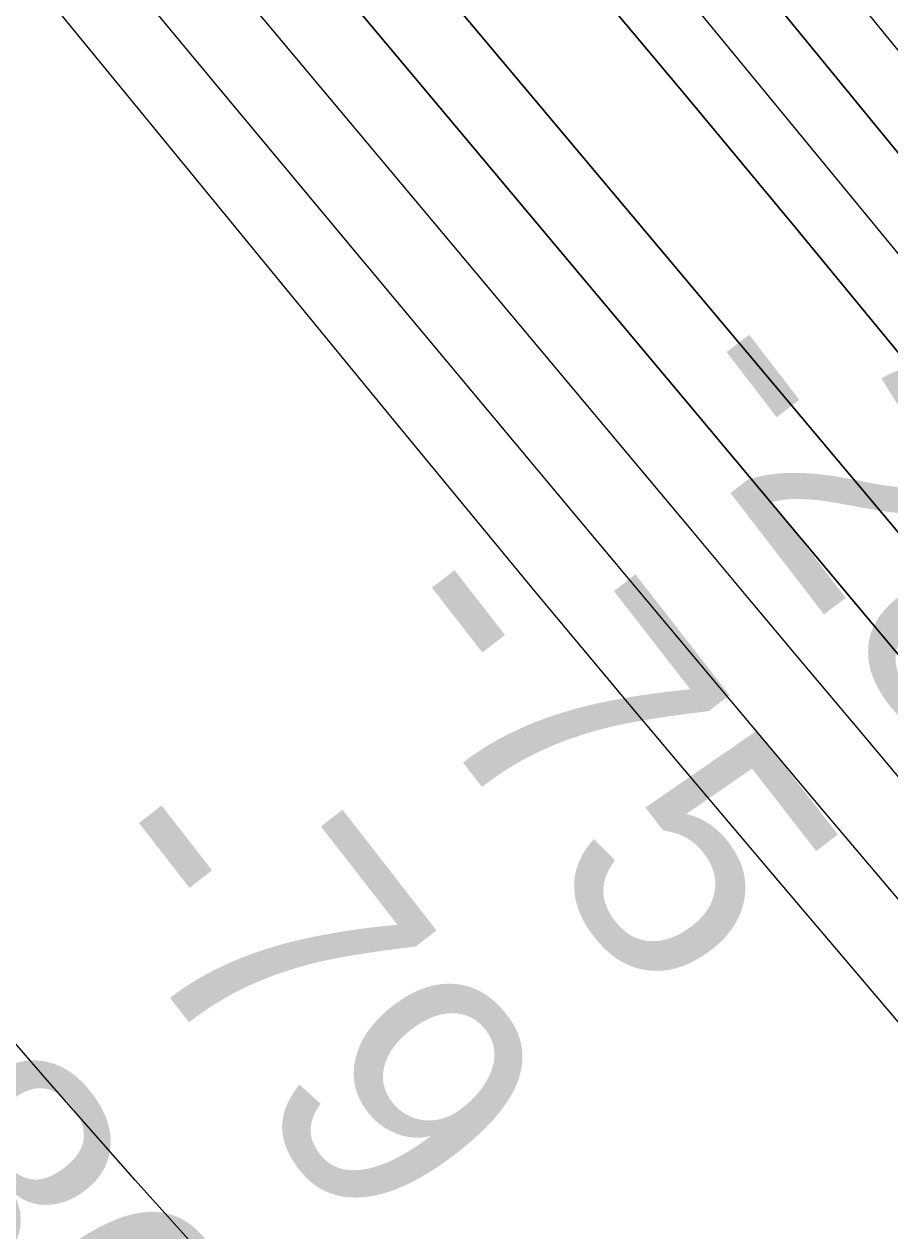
# Model space of a CAD drawing. Extents: x 3887375 to 3925618, y 296674 to 322633.
# Drawn here: x 3900224 to 3900454.4, y 307734.5 to 308055.8 of the extents above; entities that cross this region are included whole.
import ezdxf

# ---------------------------------------------------------------- set-up
doc = ezdxf.new("R2010")
doc.units = 0
for name, color, linetype in [('V-RIVR-EDGE', 7, 'Continuous'), ('V-RIVR-RANG', 7, 'Continuous'), ('V-TOPO-DPTH', 7, 'Continuous'), ('V-TOPO-MAJR', 7, 'Continuous'), ('V-TOPO-MINR', 7, 'Continuous')]:
    doc.layers.add(name, color=color, linetype=linetype)

msp = doc.modelspace()

# ---------------------------------------------------------------- linework, layer by layer
at = {"layer": 'V-RIVR-EDGE'}
for points in [[(3894498.05, 310522.42), (3894530.03, 310496.11), (3894553.78, 310474.69), (3894579.94, 310451.31), (3894614.83, 310419.17), (3894633.24, 310400.67), (3894662.79, 310372.43), (3894685.08, 310353.44), (3894692.35, 310347.11), (3894709.79, 310328.13), (3894746.59, 310285.3), (3894785.84, 310252.18), (3894809.57, 310225.9), (3894830.41, 310205.45), (3894852.71, 310189.85), (3894866.75, 310171.85), (3894915.18, 310120.25), (3894950.06, 310083.74), (3894971.37, 310062.81), (3894999, 310039.43), (3895025.16, 310017.03), (3895052.79, 309992.68), (3895092.99, 309952.27), (3895110.91, 309932.8), (3895141.44, 309903.1), (3895188.91, 309855.88), (3895222.82, 309821.31), (3895255.75, 309784.32), (3895319.22, 309722.49), (3895350.7, 309688.42), (3895358.44, 309676.26), (3895364.73, 309669.44), (3895374.92, 309663.11), (3895388.97, 309650.44), (3895410.77, 309628.05), (3895448.54, 309583.28), (3895480.52, 309554.06), (3895503.76, 309527.78), (3895533.8, 309499.54), (3895577.4, 309454.75), (3895606.95, 309425.54), (3895653.45, 309378.81), (3895685.92, 309349.1), (3895719.83, 309314.54), (3895749.38, 309285.81), (3895790.55, 309242.49), (3895837.06, 309195.75), (3895863.69, 309164.12), (3895900.02, 309127.61), (3895944.1, 309081.37), (3895955.73, 309070.65), (3895974.63, 309054.58), (3896002.25, 309033.14), (3896032.78, 309003.93), (3896062.81, 308972.29), (3896082.67, 308950.39), (3896119.48, 308911.93), (3896139.34, 308892.46), (3896151.96, 308889.51), (3896163.12, 308883.66), (3896167.95, 308873.93), (3896170.35, 308862.27), (3896184.39, 308844.27), (3896211.03, 308816.04), (3896224.12, 308810.18), (3896236.73, 308802.37), (3896249.8, 308786.8), (3896255.61, 308776.59), (3896270.64, 308766.35), (3896280.32, 308753.22), (3896295.82, 308737.15), (3896375.27, 308661.2), (3896425.17, 308610.08), (3896464.41, 308570.65), (3896519.63, 308515.64), (3896548.69, 308483.03), (3896563.22, 308467.45), (3896597.61, 308430.94), (3896635.89, 308396.37), (3896666.41, 308365.7), (3896681.42, 308349.64), (3896712.43, 308320.42), (3896746.34, 308287.31), (3896777.36, 308260.04), (3896801.58, 308235.7), (3896820.47, 308215.26), (3896842.76, 308195.29), (3896851.46, 308181.19), (3896882.46, 308148.57), (3896918.81, 308116.43), (3896962.9, 308074.56), (3896997.76, 308033.19), (3897029.24, 307998.63), (3897042.32, 307985), (3897083.5, 307945.57), (3897107.23, 307918.31), (3897123.21, 307898.85), (3897130, 307898.83), (3897142.13, 307892.97), (3897145.99, 307882.28), (3897149.85, 307874.01), (3897162.93, 307860.38), (3897188.6, 307833.12), (3897229.29, 307788.83), (3897267.56, 307752.31), (3897300.5, 307715.81), (3897334.4, 307680.27), (3897361.53, 307651.07), (3897384.78, 307628.19), (3897411.42, 307598.98), (3897445.81, 307563.45), (3897494.26, 307516.71), (3897543.17, 307462.68), (3897584.83, 307418.38), (3897609.05, 307394.04), (3897646.83, 307355.58), (3897678.81, 307323.94), (3897715.15, 307290.34), (3897751.96, 307253.34), (3897766.97, 307236.31), (3897837.68, 307158.43), (3897886.6, 307104.4), (3897936, 307048.43), (3897965.54, 307015.34), (3898010.59, 306970.06), (3898027.54, 306949.14), (3898044.99, 306935.98), (3898063.87, 306914.08), (3898089.05, 306882.46), (3898117.14, 306854.7), (3898160.23, 306801.18), (3898195.59, 306763.7), (3898235.79, 306719.89), (3898261.46, 306693.6), (3898297.3, 306650.78), (3898332.65, 306612.33), (3898369.94, 306568.04), (3898397.54, 306534.95), (3898422.23, 306505.75), (3898462.9, 306455.14), (3898495.34, 306417.18), (3898521.97, 306382.15), (3898601.37, 306284.34), (3898652.22, 306228.37), (3898693.37, 306177.28), (3898729.68, 306130.57), (3898777.13, 306074.12), (3898825.55, 306014.26), (3898848.79, 305986.04), (3898903.98, 305917.43), (3898957.25, 305854.65), (3898984.35, 305818.16), (3899049.73, 305744.67), (3899107.84, 305679.45), (3899129.14, 305651.72), (3899142.69, 305630.31), (3899156.24, 305611.83), (3899175.12, 305587.98), (3899224.03, 305529.59), (3899255.99, 305493.57), (3899288.9, 305449.3), (3899312.61, 305415.24), (3899375.55, 305336.9), (3899410.9, 305296.02), (3899442.85, 305252.24), (3899470.43, 305211.86), (3899531.42, 305133.52), (3899579.35, 305071.24), (3899616.14, 305025.99), (3899647.13, 304986.09), (3899690.7, 304931.1), (3899729.41, 304876.62), (3899753.62, 304846.93), (3899770.56, 304821.64), (3899817.5, 304755.48), (3899845.56, 304713.16), (3899868.3, 304677.16), (3899889.6, 304650.4), (3899911.39, 304623.64), (3899955.44, 304569.14), (3899987.39, 304526.81), (3900012.56, 304494.21), (3900025.63, 304476.21), (3900037.24, 304456.75), (3900061.94, 304431.93), (3900070.67, 304424.13), (3900074.53, 304414.41), (3900074.99, 304404.21), (3900073.03, 304397.9), (3900071.55, 304388.68), (3900071.54, 304383.82), (3900075.9, 304378.96), (3900087.05, 304374.07), (3900096.26, 304367.74), (3900108.39, 304362.37), (3900117.11, 304353.6), (3900140.84, 304326.35), (3900165.54, 304299.09), (3900226.07, 304227.55), (3900277.87, 304164.29), (3900319.98, 304105.91), (3900352.41, 304062.61), (3900384.36, 304023.2), (3900411.47, 303988.16), (3900438.1, 303954.1), (3900462.8, 303926.85), (3900556.24, 303812.49), (3900597.89, 303762.85), (3900633.71, 303716.63), (3900652.59, 303691.33), (3900701.96, 303626.62), (3900774.57, 303530.77), (3900849.12, 303437.34), (3900903.35, 303371.16), (3900928.05, 303343.42), (3900948.87, 303317.63), (3901001.17, 303258.26), (3901038.95, 303216.88), (3901074.78, 303173.09), (3901092.2, 303147.31), (3901171.6, 303050.47), (3901205, 303008.62), (3901238.41, 302968.23), (3901274.74, 302927.83), (3901303.3, 302893.77), (3901343.98, 302847.53), (3901366.73, 302816.4), (3901404.5, 302770.17), (3901454.38, 302715.17), (3901507.18, 302659.19), (3901551.73, 302608.09), (3901584.66, 302570.61), (3901650.02, 302491.29), (3901680.99, 302443.62), (3901717.76, 302388.17), (3901785.52, 302298.16), (3901789.55, 302293.3)], [(3899720.08, 308903.81), (3899740.12, 308885.62), (3899773.96, 308851.95), (3899783.58, 308841.62), (3899894.33, 308713.32), (3899906.59, 308698.66), (3899913.88, 308688), (3899923.51, 308682.99), (3899925.83, 308679.66), (3899932.46, 308668.67), (3899937.42, 308659.34), (3899946.7, 308645.69), (3899955.98, 308634.03), (3899969.91, 308620.03), (3899988.16, 308601.36), (3900005.73, 308580.7), (3900023.3, 308558.71), (3900034.57, 308543.38), (3900057.45, 308518.05), (3900076.69, 308498.39), (3900099.9, 308472.39), (3900117.81, 308451.06), (3900135.06, 308436.06), (3900142.69, 308427.06), (3900156.28, 308412.06), (3900166.9, 308401.4), (3900179.84, 308390.39), (3900193.12, 308381.71), (3900206.4, 308371.7), (3900225.32, 308357.69), (3900238.25, 308343.36), (3900247.86, 308328.7), (3900258.46, 308312.05), (3900274.7, 308292.72), (3900286.98, 308280.39), (3900299.91, 308267.72), (3900318.16, 308251.38), (3900339.06, 308227.72), (3900354.32, 308213.05), (3900370.56, 308192.72), (3900380.5, 308180.06), (3900394.44, 308168.72), (3900410.04, 308155.38), (3900424.3, 308139.39), (3900438.89, 308122.39), (3900461.1, 308094.4), (3900478.68, 308076.07), (3900493.6, 308058.74), (3900515.15, 308034.74), (3900532.4, 308015.75), (3900544.98, 307995.1), (3900559.9, 307976.11), (3900577.14, 307953.79), (3900589.72, 307932.47), (3900602, 307920.47), (3900619.58, 307902.47), (3900643.45, 307875.48), (3900664.01, 307850.48), (3900677.93, 307833.49), (3900699.8, 307802.84), (3900721.02, 307776.52), (3900742.91, 307752.86), (3900759.15, 307731.87), (3900777.38, 307707.88), (3900804.56, 307670.24), (3900825.76, 307639.92), (3900850.62, 307604.61), (3900867.51, 307576.64), (3900896.01, 307539.99), (3900920.88, 307510), (3900942.1, 307484.01), (3900966.63, 307453.35), (3900979.88, 307433.37), (3901011.04, 307393.39), (3901033.92, 307365.07), (3901055.79, 307336.41), (3901073.36, 307314.76), (3901116.13, 307260.11), (3901145.64, 307226.12), (3901176.47, 307188.8), (3901198.02, 307160.82), (3901237.14, 307115.16), (3901264.67, 307086.16), (3901293.52, 307053.84), (3901309.44, 307035.51), (3901320.04, 307017.86), (3901353.84, 306972.22), (3901368.76, 306954.22), (3901379.38, 306943.89), (3901386.67, 306935.89), (3901394.95, 306921.57), (3901409.87, 306901.58), (3901432.41, 306875.59), (3901444.68, 306860.59), (3901469.24, 306840.58), (3901496.44, 306811.91), (3901520.31, 306784.59), (3901536.88, 306759.94), (3901550.13, 306741.62), (3901577, 306713.28), (3901592.58, 306694.62), (3901646.31, 306637.63), (3901677.49, 306604.96), (3901706.67, 306572.97), (3901723.91, 306551.97), (3901773, 306502.3), (3901789.59, 306484.64), (3901810.82, 306462.64)]]:
    msp.add_spline(points, degree=3, dxfattribs=at)
at = {"layer": 'V-TOPO-DPTH'}
for points in [[(3900729.13, 307687.38), (3900675.51, 307753.03), (3900621.96, 307818.74), (3900552.76, 307903.81), (3900533.86, 307927.03), (3900514.94, 307950.23), (3900496, 307973.41), (3900477.04, 307996.58), (3900340.58, 308163.22), (3900291.55, 308222.76), (3900242.3, 308282.11), (3900192.71, 308341.19), (3900142.9, 308400.08), (3900076.17, 308478.53), (3900059.52, 308498.02), (3900042.82, 308517.47), (3900026.04, 308536.85), (3900009.21, 308556.18), (3899922.79, 308655.07), (3899862.98, 308724.06), (3899803.55, 308793.36), (3899744.68, 308863.14), (3899686.18, 308933.23), (3899549.14, 309098.78)], [(3899549.14, 309098.78), (3899686.18, 308933.23), (3899744.68, 308863.14), (3899803.55, 308793.36), (3899862.98, 308724.06), (3899922.79, 308655.07), (3900009.21, 308556.18), (3900026.04, 308536.85), (3900042.82, 308517.47), (3900059.52, 308498.02), (3900076.17, 308478.53), (3900142.9, 308400.08), (3900192.71, 308341.19), (3900242.3, 308282.11), (3900291.55, 308222.76), (3900340.58, 308163.22), (3900477.04, 307996.58), (3900496, 307973.41), (3900514.94, 307950.23), (3900533.86, 307927.03), (3900552.76, 307903.81), (3900621.96, 307818.74), (3900675.51, 307753.03), (3900729.13, 307687.38)], [(3900888.96, 307400.93), (3900493.89, 307875.84), (3900488.99, 307881.73), (3900484.09, 307887.62), (3900479.18, 307893.51), (3900474.28, 307899.4), (3900469.37, 307905.29), (3900464.46, 307911.17), (3900459.54, 307917.05), (3900454.61, 307922.92), (3900091.24, 308355.63), (3900074.28, 308375.78), (3900057.32, 308395.93), (3900040.32, 308416.05), (3900023.31, 308436.16), (3900006.25, 308456.22), (3899989.15, 308476.25), (3899971.98, 308496.23), (3899954.77, 308516.16), (3899652.78, 308864.81), (3899620.18, 308902.42), (3899587.56, 308940.01), (3899554.91, 308977.58)], [(3899554.91, 308977.58), (3899587.56, 308940.01), (3899620.18, 308902.42), (3899652.78, 308864.81), (3899954.77, 308516.16), (3899971.98, 308496.23), (3899989.15, 308476.25), (3900006.25, 308456.22), (3900023.31, 308436.16), (3900040.32, 308416.05), (3900057.32, 308395.93), (3900074.28, 308375.78), (3900091.24, 308355.63), (3900454.61, 307922.92), (3900459.54, 307917.05), (3900464.46, 307911.17), (3900469.37, 307905.29), (3900474.28, 307899.4), (3900479.18, 307893.51), (3900484.09, 307887.62), (3900488.99, 307881.73), (3900493.89, 307875.84), (3900888.96, 307400.93)], [(3900598.6, 307718.71), (3900568.43, 307754.61), (3900538.3, 307790.55), (3900508.18, 307826.5), (3900496.23, 307840.78), (3900472.1, 307869.6), (3900447.97, 307898.41), (3900423.83, 307927.22), (3900399.69, 307956.03), (3900204.96, 308188.3), (3900166.39, 308234.3), (3900127.8, 308280.28), (3900089.2, 308326.26), (3900050.59, 308372.22), (3900014.23, 308415.5), (3899993.74, 308439.77), (3899973.17, 308463.98), (3899952.5, 308488.09), (3899931.76, 308512.14), (3899781.93, 308685.05), (3899725.09, 308750.46), (3899668.14, 308815.76), (3899611.01, 308880.92), (3899553.76, 308945.97)], [(3899553.76, 308945.97), (3899611.01, 308880.92), (3899668.14, 308815.76), (3899725.09, 308750.46), (3899781.93, 308685.05), (3899931.76, 308512.14), (3899952.5, 308488.09), (3899973.17, 308463.98), (3899993.74, 308439.77), (3900014.23, 308415.5), (3900050.59, 308372.22), (3900089.2, 308326.26), (3900127.8, 308280.28), (3900166.39, 308234.3), (3900204.96, 308188.3), (3900399.69, 307956.03), (3900423.83, 307927.22), (3900447.97, 307898.41), (3900472.1, 307869.6), (3900496.23, 307840.78), (3900508.18, 307826.5), (3900538.3, 307790.55), (3900568.43, 307754.61), (3900598.6, 307718.71)], [(3900015.02, 308485.05), (3900310.05, 308143.05), (3900340.21, 308107.86), (3900370.2, 308072.52), (3900399.96, 308036.99), (3900429.55, 308001.31), (3900471.71, 307950.12), (3900480.07, 307939.92), (3900488.4, 307929.69), (3900496.67, 307919.42), (3900504.91, 307909.12), (3900901.57, 307410.76)], [(3900015.02, 308485.05), (3900310.05, 308143.05), (3900340.21, 308107.86), (3900370.2, 308072.52), (3900399.96, 308036.99), (3900429.55, 308001.31), (3900471.71, 307950.12), (3900480.07, 307939.92), (3900488.4, 307929.69), (3900496.67, 307919.42), (3900504.91, 307909.12), (3900901.57, 307410.76)]]:
    msp.add_lwpolyline(points, dxfattribs=at)
at = {"layer": 'V-TOPO-MAJR'}
msp.add_lwpolyline([(3900595.77, 307690.2), (3900541.08, 307755.1), (3900460.87, 307850.47), (3900446.12, 307868.02), (3900431.38, 307885.58), (3900416.65, 307903.15), (3900401.94, 307920.72), (3900315.47, 308024.04), (3900257.55, 308093.3), (3900199.66, 308162.58), (3900141.8, 308231.9), (3900083.98, 308301.24), (3899986.32, 308418.41), (3899972.12, 308435.35), (3899957.86, 308452.23), (3899943.51, 308469.02), (3899929.08, 308485.77), (3899851.92, 308574.83), (3899798.69, 308635.91), (3899745.25, 308696.8), (3899691.46, 308757.39), (3899637.46, 308817.78), (3899470.06, 309003.92)], dxfattribs=at)
at = {"layer": 'V-TOPO-MINR'}
for points in [[(3900729.13, 307687.38), (3900675.51, 307753.03), (3900621.96, 307818.74), (3900552.76, 307903.81), (3900533.86, 307927.03), (3900514.94, 307950.23), (3900496, 307973.41), (3900477.04, 307996.58), (3900340.58, 308163.22), (3900291.55, 308222.76), (3900242.3, 308282.11), (3900192.71, 308341.19), (3900142.9, 308400.08), (3900076.17, 308478.53), (3900059.52, 308498.02), (3900042.82, 308517.47), (3900026.04, 308536.85), (3900009.21, 308556.18), (3899922.79, 308655.07), (3899862.98, 308724.06), (3899803.55, 308793.36), (3899744.68, 308863.14), (3899686.18, 308933.23), (3899549.14, 309098.78)], [(3900763.13, 307614.89), (3900528.57, 307906.43), (3900515.07, 307923.16), (3900501.54, 307939.86), (3900487.96, 307956.52), (3900474.34, 307973.15), (3900404.76, 308057.87), (3900356.14, 308116.69), (3900307.28, 308175.3), (3900258.06, 308233.61), (3900208.6, 308291.71), (3900045.73, 308481.83), (3900035.92, 308493.23), (3900026.09, 308504.62), (3900016.21, 308515.97), (3900006.31, 308527.3), (3899956.33, 308584.3), (3899921.58, 308624.26), (3899887.05, 308664.4), (3899852.85, 308704.82), (3899818.88, 308745.43), (3899546.63, 309073.55)], [(3900793.27, 307393.68), (3900423.2, 307829.56), (3900410.49, 307844.57), (3900397.81, 307859.6), (3900385.17, 307874.67), (3900372.55, 307889.76), (3900359.98, 307904.89), (3900347.43, 307920.03), (3900334.92, 307935.21), (3900322.43, 307950.4), (3899934, 308424.18), (3899931.54, 308427.16), (3899929.06, 308430.13), (3899926.57, 308433.08), (3899924.06, 308436.01), (3899910.14, 308452.2), (3899900.56, 308463.13), (3899890.86, 308473.95), (3899880.98, 308484.6), (3899870.97, 308495.14), (3899854.48, 308512.2), (3899835.94, 308530.98), (3899817.14, 308549.49), (3899363.31, 309015.01)], [(3900277.33, 307721.58), (3900253.58, 307748.05), (3900230.08, 307774.75), (3900206.74, 307801.59), (3900195.8, 307814.28), (3900167.49, 307847.88), (3900139.69, 307881.89), (3900112.64, 307916.5), (3900086.11, 307951.51), (3899833.57, 308292.52), (3899818.51, 308313.09), (3899803.61, 308333.77), (3899788.95, 308354.61), (3899774.44, 308375.57), (3899602.97, 308626.25), (3899559.59, 308688.12), (3899515.27, 308749.31), (3899469.56, 308809.46), (3899422.91, 308868.92), (3899332.76, 308981.14)], [(3900888.96, 307400.93), (3900493.89, 307875.84), (3900488.99, 307881.73), (3900484.09, 307887.62), (3900479.18, 307893.51), (3900474.28, 307899.4), (3900469.37, 307905.29), (3900464.46, 307911.17), (3900459.54, 307917.05), (3900454.61, 307922.92), (3900091.24, 308355.63), (3900074.28, 308375.78), (3900057.32, 308395.93), (3900040.32, 308416.05), (3900023.31, 308436.16), (3900006.25, 308456.22), (3899989.15, 308476.25), (3899971.98, 308496.23), (3899954.77, 308516.16), (3899652.78, 308864.81), (3899620.18, 308902.42), (3899587.56, 308940.01), (3899554.91, 308977.58)], [(3900668.63, 307572.01), (3900457.87, 307821.41), (3900436.26, 307847.02), (3900414.68, 307872.66), (3900393.15, 307898.34), (3900371.64, 307924.04), (3900343.68, 307957.52), (3900308.25, 308000.01), (3900272.86, 308042.53), (3900237.54, 308085.11), (3900202.26, 308127.72), (3899959.57, 308421.31), (3899951.39, 308431.14), (3899943.16, 308440.94), (3899934.86, 308450.68), (3899926.52, 308460.38), (3899881.57, 308512.34), (3899850.54, 308547.83), (3899819.27, 308583.1), (3899787.64, 308618.06), (3899755.77, 308652.79), (3899512.15, 308915.58), (3899497.81, 308930.96), (3899483.42, 308946.27)], [(3900598.6, 307718.71), (3900568.43, 307754.61), (3900538.3, 307790.55), (3900508.18, 307826.5), (3900496.23, 307840.78), (3900472.1, 307869.6), (3900447.97, 307898.41), (3900423.83, 307927.22), (3900399.69, 307956.03), (3900204.96, 308188.3), (3900166.39, 308234.3), (3900127.8, 308280.28), (3900089.2, 308326.26), (3900050.59, 308372.22), (3900014.23, 308415.5), (3899993.74, 308439.77), (3899973.17, 308463.98), (3899952.5, 308488.09), (3899931.76, 308512.14), (3899781.93, 308685.05), (3899725.09, 308750.46), (3899668.14, 308815.76), (3899611.01, 308880.92), (3899553.76, 308945.97)], [(3900901.57, 307410.76), (3900504.91, 307909.12), (3900496.67, 307919.42), (3900488.4, 307929.69), (3900480.07, 307939.92), (3900471.71, 307950.12), (3900429.55, 308001.31), (3900399.96, 308036.99), (3900370.2, 308072.52), (3900340.21, 308107.86), (3900310.05, 308143.05), (3900015.02, 308485.05)], [(3900922.16, 307486.41), (3900705.88, 307746.05), (3900676.21, 307781.74), (3900646.59, 307817.47), (3900617.03, 307853.25), (3900587.52, 307889.08), (3900543.14, 307943.06), (3900535.86, 307951.92), (3900528.59, 307960.79), (3900521.32, 307969.66), (3900514.07, 307978.54), (3900231.8, 308324.29), (3900203.41, 308358.89)]]:
    msp.add_lwpolyline(points, dxfattribs=at)

# ---------------------------------------------------------------- texts
at = {"layer": 'V-RIVR-RANG'}
for s, rotation, p in [('-28', 307.5883, (3900391.04, 307958.19)), ('-75', 307.8724, (3900312.7, 307895.37)), ('-79', 307.8724, (3900234.74, 307832.71)), ('-80', 307.8724, (3900154.68, 307772.77))]:
    msp.add_text(s, height=67, rotation=rotation, dxfattribs=at).set_placement(p)

doc.saveas('drawing.dxf')
